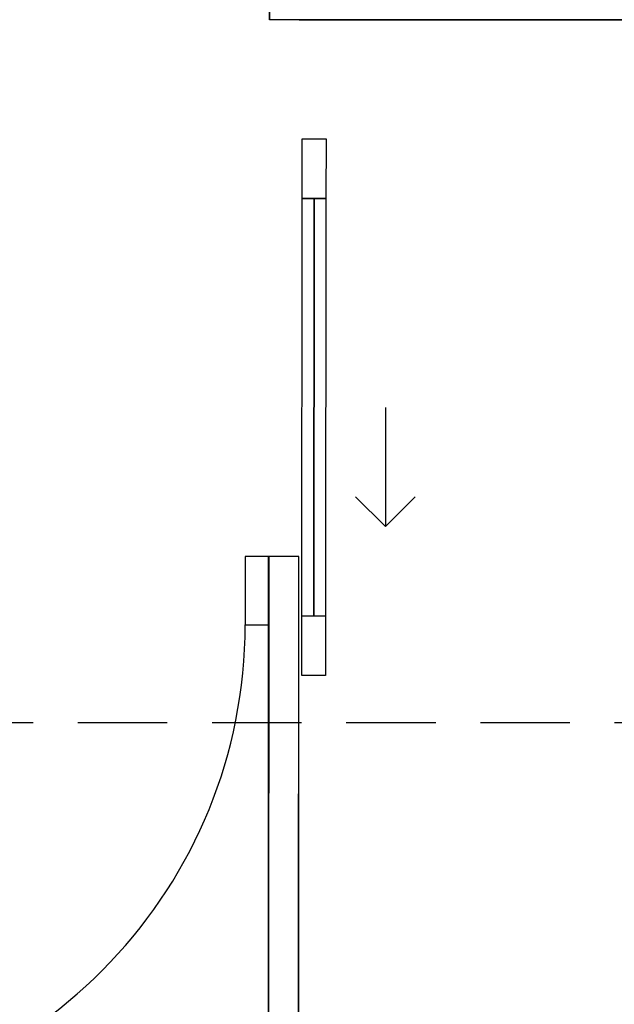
# Model space of a CAD drawing. Header units: millimetres. Extents: x -115474967 to 444143, y -74377 to 241828222.
# Tile 300 of 590: x -162925 to -161928, y 267347 to 268998. Entities that reach past the tile are written whole.
import ezdxf

# ---------------------------------------------------------------- set-up
doc = ezdxf.new("R2010")
doc.units = ezdxf.units.MM
doc.header["$MEASUREMENT"] = 0
doc.linetypes.add('2DASHED', pattern=[0.75, 0.5, -0.25])
for name, color, linetype in [('00-2 Doors', 1, 'Continuous'), ('00-2 Walls', 4, 'Continuous'), ('CEIL-PLAN', 7, 'Continuous')]:
    doc.layers.add(name, color=color, linetype=linetype)
doc.layers.add('0_cons_01', color=40, linetype='Continuous', lineweight=0, plot=False)

# ---------------------------------------------------------------- blocks, each defined once
blk = doc.blocks.new('12')
at = {"layer": '00-2 Doors'}
for p, q in [((-141459.1, 268653), (-141459.1, 268753)), ((-141459.1, 268753), (-141419.1, 268752.9)), ((-141419.1, 268752.9), (-141419.1, 268652.9)), ((-141324.2, 268667.9), (-141364.2, 268667.9)), ((-141364.2, 268552.9), (-141364.2, 268667.9)), ((-141324.2, 268552.9), (-141324.2, 268667.9)), ((-141419.1, 268652.9), (-141459.1, 268653)), ((-141439.7, 267953), (-141439.1, 268653)), ((-141364.2, 268552.9), (-141324.2, 268552.9)), ((-141559.3, 268503.1), (-141609.3, 268453.1)), ((-141559.4, 268303.1), (-141559.3, 268503.1)), ((-141559.3, 268503.1), (-141509.3, 268453)), ((-141459.8, 267853), (-141459.7, 267953)), ((-141459.7, 267953), (-141419.7, 267952.9)), ((-141419.7, 267952.9), (-141419.8, 267852.9)), ((-141419.8, 267852.9), (-141459.8, 267853))]:
    blk.add_line(p, q, dxfattribs=at)
for points in [[(-141459.7, 267953), (-141459.1, 268653), (-141439.1, 268653), (-141439.7, 267953)], [(-141439.7, 267953), (-141439.1, 268653), (-141419.1, 268652.9), (-141419.7, 267952.9)]]:
    blk.add_lwpolyline(points, close=True, dxfattribs=at)
blk.add_arc((-140502.5, 268667.2), 821.8, 92.9136, 179.9506, dxfattribs=at)
at = {"layer": '00-2 Walls'}
for p, q in [((-141414.2, 268552.9), (-141364.2, 268552.9)), ((-143321.2, 267653), (-141364.9, 267653)), ((-141364.9, 267653), (-141365, 267543))]:
    blk.add_line(p, q, dxfattribs=at)
for points in [[(-141414.2, 268552.9), (-141364.2, 268552.9), (-141363, 270143.2)], [(-141413, 270143.2), (-141414.2, 268552.9)], [(-141414.9, 267653), (-143321.2, 267653)], [(-141365, 267543), (-141364.9, 267653)]]:
    blk.add_lwpolyline(points, dxfattribs=at)
blk.add_lwpolyline([(-141414.2, 268552.9), (-141363, 268552.9), (-141363, 270143.2), (-141414.2, 270143.2)], close=True, dxfattribs=at)
at = {"layer": 'CEIL-PLAN', "color": 6, "linetype": '2DASHED', "ltscale": 300}
blk.add_lwpolyline([(-143668.7, 268831.9), (-138453.7, 268831.9)], dxfattribs=at)

msp = doc.modelspace()

# ---------------------------------------------------------------- block references
at = {"layer": '0_cons_01', "rotation": 180}
msp.add_blockref('12', (-303871.44663, 536651.09062), dxfattribs=at)

doc.saveas('drawing.dxf')
